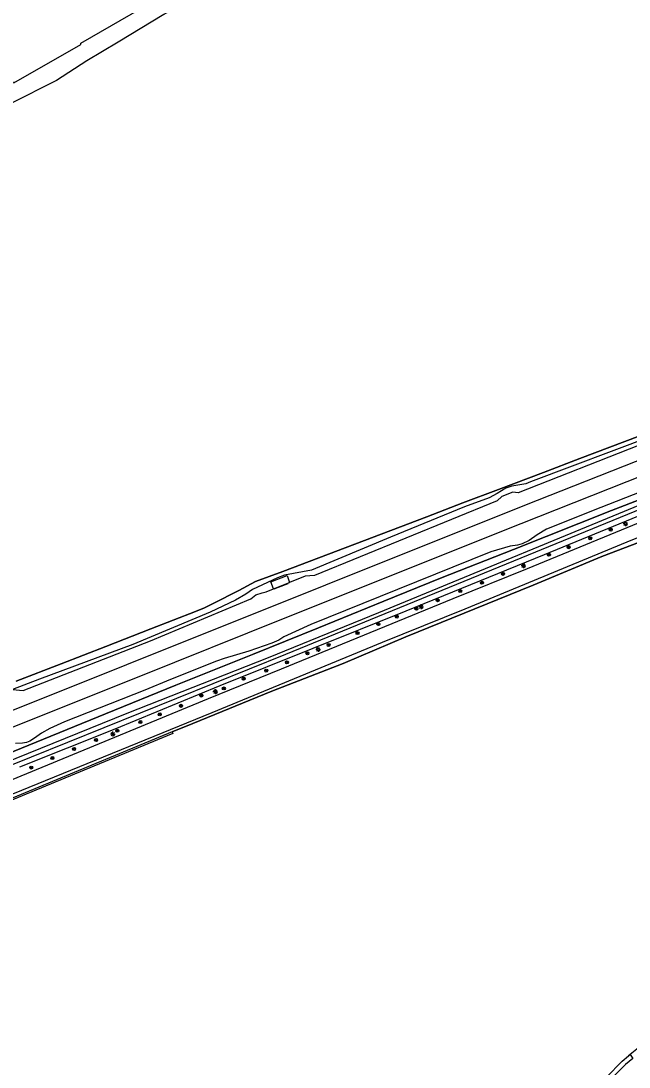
# Model space of a CAD drawing. Extents: x 135999 to 138000, y 396000 to 398501.
# Drawn here: x 136699.2 to 136858.7, y 397369.5 to 397644 of the extents above; entities that cross this region are included whole.
import ezdxf

# ---------------------------------------------------------------- set-up
doc = ezdxf.new("R2010")
doc.units = 0
for name, color, linetype in [('gg-afsc-draadraster', 7, 'Continuous'), ('gg-afsc-hekwerk', 7, 'Continuous'), ('gg-afsc-lijn draadraster', 7, 'Continuous'), ('gg-aspt-spoorlijn', 7, 'Continuous'), ('gg-knt-BGT kruinlijn', 7, 'Continuous'), ('gg-knt-bronhoudergrens', 7, 'Continuous'), ('gg-kntw-beschoeiing', 7, 'Continuous'), ('gg-kntw-bovenkant insteek waterloop', 7, 'Continuous'), ('gt-grn-groengrens', 7, 'Continuous'), ('gt-symb-boom', 7, 'Continuous'), ('gt-symb-lichtmast', 7, 'Continuous'), ('gx-grn-maaiveld', 7, 'Continuous')]:
    doc.layers.add(name, color=color, linetype=linetype)

# ---------------------------------------------------------------- blocks, each defined once
blk = doc.blocks.new('gt0-BOOM')
at = {"layer": 'gt-symb-boom'}
for radius in [0.4, 0.2]:
    blk.add_circle((0, 0), radius, dxfattribs=at)
blk = doc.blocks.new('gt0-LMAST')
at = {"layer": 'gt-symb-lichtmast'}
for p, q in [((-0.18, 0.17), (-0.45, 0.44)), ((-0.01, 0.25), (-0.01, 0.62)), ((0.17, 0.17), (0.44, 0.44)), ((-0.26, 0), (-0.63, 0)), ((-0.18, -0.18), (-0.45, -0.45)), ((-0.01, -0.25), (-0.01, -0.63)), ((0.44, -0.45), (0.17, -0.18)), ((0.24, 0), (0.62, 0))]:
    blk.add_line(p, q, dxfattribs=at)
blk.add_circle((-0.01, 0), 0.25, dxfattribs=at)

msp = doc.modelspace()

# ---------------------------------------------------------------- linework, layer by layer
at = {"layer": 'gg-afsc-draadraster'}
msp.add_lwpolyline([(136738.85, 397457.45), (136703.91, 397442.95), (136655.93, 397423.15)], dxfattribs=at)
at = {"layer": 'gg-afsc-hekwerk'}
msp.add_line((136765.63, 397494.97), (136769.28, 397496.39), dxfattribs=at)
for points in [[(136629.74, 397593.06), (136630.43, 397592.92), (136658.52, 397607.8), (136659.02, 397611.08), (136662.67, 397610.02), (136680.17, 397619.18), (136680.7, 397621.43), (136684.27, 397623.3), (136686.39, 397622.45), (136697.2, 397628.02), (136697.35, 397627.78), (136714.93, 397637.86), (136714.89, 397638.15), (136733.29, 397648.73), (136749.29, 397657.73), (136751.82, 397659.23), (136752.46, 397660.63)], [(136629.74, 397593.06), (136630.43, 397592.92), (136658.52, 397607.8), (136659.02, 397611.08), (136662.67, 397610.02), (136680.17, 397619.18), (136680.7, 397621.43), (136684.27, 397623.3), (136686.39, 397622.45), (136697.2, 397628.02), (136697.35, 397627.78), (136714.93, 397637.86), (136714.89, 397638.15), (136733.29, 397648.73), (136749.29, 397657.73), (136751.82, 397659.23), (136752.46, 397660.63)], [(136689.65, 397449.29), (136703.18, 397454.79), (136721.33, 397462.19), (136739.84, 397469.72), (136759.89, 397477.78), (136777.23, 397484.79), (136794.39, 397491.79), (136809.25, 397497.76), (136828.37, 397505.34), (136854.09, 397515.55), (136862.49, 397518.83)]]:
    msp.add_lwpolyline(points, dxfattribs=at)
at = {"layer": 'gg-afsc-lijn draadraster'}
for points in [[(136934.64, 397537.17), (136933.76, 397536.8), (136914.7, 397528.94), (136900.65, 397522.92), (136884.83, 397516.59), (136868.81, 397510.03), (136851.59, 397503.45), (136833.53, 397495.97), (136800.14, 397482.44), (136783.73, 397475.42), (136765.04, 397468.18), (136744.27, 397459.7), (136738.85, 397457.45)], [(136738.85, 397457.45), (136703.91, 397442.95), (136655.93, 397423.15)]]:
    msp.add_lwpolyline(points, dxfattribs=at)
at = {"layer": 'gg-aspt-spoorlijn'}
for points in [[(136075.43, 397214.46), (136165.19, 397250.32), (136175.83, 397254.5), (136256.7, 397286.85), (136831.36, 397516.94), (136867.05, 397531.05), (136889.12, 397539.65), (136916.33, 397550.04), (136945.87, 397561.09), (136993.36, 397578.62), (137270.52, 397680.02), (137802.49, 397874.91), (137896.16, 397909.12), (138000, 397947.19)], [(136076.98, 397210.64), (136113.05, 397225.06), (136129.39, 397231.53), (136568.99, 397407.55), (136729.79, 397471.81), (136768.52, 397487.4), (136830.41, 397512.12), (136867.43, 397526.8), (136895.68, 397537.75), (136937.99, 397553.93), (136956.86, 397560.98), (136995.09, 397575.13), (137083.8, 397607.68), (137604.83, 397798.5), (137686.49, 397828.47), (137782.44, 397863.56), (137832.38, 397881.91), (137892.9, 397903.99), (137919.35, 397913.74), (138000, 397943.3)]]:
    msp.add_lwpolyline(points, dxfattribs=at)
at = {"layer": 'gg-knt-BGT kruinlijn'}
for p, q in [((136873.58, 397538.4), (136832.84, 397523.07)), ((136832.84, 397523.07), (136831.66, 397522.58)), ((136826.38, 397521.41), (136824.14, 397520.03)), ((136827.93, 397521.97), (136826.38, 397521.41)), ((136831.66, 397522.58), (136827.93, 397521.97)), ((136822.04, 397518.88), (136815.49, 397516.49)), ((136824.14, 397520.03), (136822.04, 397518.88)), ((136815.49, 397516.49), (136796.15, 397508.6)), ((136796.15, 397508.6), (136775.43, 397499.91)), ((136768.32, 397498.58), (136766.5, 397497.93)), ((136775.43, 397499.91), (136768.32, 397498.58)), ((136766.5, 397497.93), (136759.91, 397494.81)), ((136758.22, 397493.61), (136755.47, 397492)), ((136759.91, 397494.81), (136758.22, 397493.61)), ((136755.47, 397492), (136748.86, 397488.92)), ((136748.86, 397488.92), (136728.58, 397480.38)), ((136728.58, 397480.38), (136704.05, 397471.31)), ((136704.05, 397471.31), (136697, 397468.6))]:
    msp.add_line(p, q, dxfattribs=at)
at = {"layer": 'gg-knt-bronhoudergrens'}
msp.add_line((136738.85, 397457.45), (136739.05, 397457.08), dxfattribs=at)
msp.add_lwpolyline([(136739.05, 397457.08), (136700.53, 397441.11), (136662.01, 397425.15), (136623.8, 397408.95), (136524.16, 397368.13), (136468.59, 397345.65), (136436.22, 397332.55), (136408.54, 397321.05)], dxfattribs=at)
at = {"layer": 'gg-kntw-beschoeiing'}
msp.add_lwpolyline([(136697.95, 397470.74), (136709.71, 397475.34), (136721.46, 397479.91), (136733.22, 397484.52), (136744.96, 397489.09), (136747.34, 397490.03), (136749.58, 397491.18), (136756.31, 397494.61), (136760.71, 397496.89), (136767.91, 397499.58), (136777.35, 397503.17), (136786.77, 397506.76), (136796.21, 397510.34), (136805.62, 397513.92), (136815.11, 397517.55), (136824.48, 397521.09), (136836.26, 397525.57), (136845.75, 397529.16), (136857.59, 397533.63), (136869.37, 397538.14)], dxfattribs=at)
at = {"layer": 'gg-kntw-bovenkant insteek waterloop'}
for points in [[(136858.51, 397372.51), (136859.02, 397372.79), (136859.67, 397371.77), (136857.77, 397370.21), (136852.72, 397365.11), (136850.32, 397362.14), (136847.7, 397359.14), (136845.19, 397355.67), (136842.47, 397352.12), (136839.4, 397348.26), (136836.31, 397344.13), (136834.73, 397342.17), (136833.81, 397342.8)], [(136833.81, 397342.8), (136840.17, 397351.28), (136846.13, 397359.08), (136848.45, 397361.83), (136850.61, 397364.5), (136852.75, 397366.85), (136856.92, 397371.1), (136858.51, 397372.51)]]:
    msp.add_lwpolyline(points, dxfattribs=at)
at = {"layer": 'gt-grn-groengrens'}
msp.add_line((136862.96, 397375.99), (136858.51, 397372.51), dxfattribs=at)
at = {"layer": 'gx-grn-maaiveld'}
msp.add_line((136765.42, 397494.99), (136769.67, 397496.68), dxfattribs=at)
for points in [[(136869.25, 397727.96), (136866.27, 397726.29), (136860.05, 397721.36), (136848.74, 397712.7), (136841.36, 397707.23), (136837.7, 397704.94), (136816.66, 397692.2), (136793.67, 397679.08), (136785.44, 397674.2), (136759.25, 397658.69), (136736.68, 397645.68), (136724.73, 397638.4), (136716.5, 397633.51), (136708.54, 397628.36), (136696.37, 397622.26), (136681.15, 397614.56), (136676.18, 397612.03), (136655.93, 397601.36), (136639.25, 397592.88)], [(136928.6, 397542.36), (136927.76, 397544.45), (136922.08, 397542.26), (136908.12, 397536.8), (136901.19, 397534.03), (136891.94, 397530.42), (136886.27, 397528.22), (136862.49, 397518.83), (136854.09, 397515.55), (136828.37, 397505.34), (136809.25, 397497.76), (136794.39, 397491.79), (136777.23, 397484.79), (136759.89, 397477.78), (136739.84, 397469.72), (136721.33, 397462.19), (136703.18, 397454.79), (136689.65, 397449.29), (136669.89, 397441.28), (136660.44, 397437.49), (136624.61, 397422.84)], [(136688.17, 397446.6), (136727.08, 397462.37), (136764.12, 397476.98), (136793.06, 397488.79), (136868.49, 397519.89), (136892.99, 397529.53), (136902.91, 397533.67), (136917.33, 397540.14), (136926.45, 397543.6), (136926.77, 397542.78), (136926.95, 397542.27), (136926.25, 397541.97), (136915.6, 397538.01), (136903.71, 397532.99), (136886.3, 397525.98), (136768.59, 397477.74), (136663.66, 397435.4)], [(136928.6, 397542.36), (136928.68, 397541.63), (136928.43, 397541.15), (136927.98, 397540.77), (136924.67, 397539.47), (136917.87, 397536.87), (136915.16, 397536.1), (136912.97, 397535.32), (136910.43, 397534.27), (136907.73, 397532.9), (136859.42, 397513.38), (136836.39, 397503.93), (136800.14, 397489.13), (136751.4, 397469.51), (136723.85, 397458.22), (136698.85, 397448.22)], [(136933.51, 397541.63), (136919.22, 397535.79), (136915.14, 397534.96), (136914.03, 397534.61), (136910.36, 397533.15), (136909.3, 397532.66), (136904.46, 397529.76), (136902.77, 397529.02), (136882.77, 397521.15), (136831.99, 397500.22), (136812.46, 397492.35), (136767.42, 397473.9), (136748.33, 397466.12), (136681.54, 397438.62), (136645.6, 397424.15), (136623.46, 397414.82), (136601.25, 397405.8), (136513.81, 397369.77), (136468.89, 397351.61), (136446.75, 397342.32), (136430.24, 397335.61), (136397.75, 397323.87), (136395.07, 397322.8)], [(136882.43, 397541.48), (136877.18, 397539.08), (136861.14, 397532.62), (136829.58, 397520.17), (136828.22, 397520.36), (136825.35, 397519.24), (136824.12, 397518.09), (136776.17, 397498.51), (136773.77, 397498.32), (136769.67, 397496.68)], [(136934.4, 397538.12), (136925.64, 397534.53), (136920.94, 397532.48), (136915.93, 397529.74), (136911.46, 397527.94), (136907.68, 397526.99), (136905.99, 397526.45), (136896.95, 397522.78), (136877.13, 397514.93), (136858.09, 397507.21), (136815.58, 397489.64), (136793.96, 397480.89), (136749.3, 397462.51), (136666.44, 397428.71), (136652.05, 397422.73)], [(136869.37, 397538.14), (136857.59, 397533.63), (136845.75, 397529.16), (136836.26, 397525.57), (136824.48, 397521.09), (136815.11, 397517.55), (136805.62, 397513.92), (136796.21, 397510.34), (136786.77, 397506.76), (136777.35, 397503.17), (136767.91, 397499.58), (136760.71, 397496.89), (136756.31, 397494.61), (136749.58, 397491.18), (136747.34, 397490.03), (136744.96, 397489.09), (136733.22, 397484.52), (136721.46, 397479.91), (136709.71, 397475.34), (136697.95, 397470.74)], [(136738.85, 397457.45), (136744.27, 397459.7), (136765.04, 397468.18), (136783.73, 397475.42), (136800.14, 397482.44), (136833.53, 397495.97), (136851.59, 397503.45), (136868.81, 397510.03), (136884.83, 397516.59), (136900.65, 397522.92), (136914.7, 397528.94), (136925.51, 397533.4)], [(136872.3, 397524.54), (136851.26, 397516.34), (136837.05, 397510.64), (136834.57, 397509.17), (136832.45, 397507.7), (136830.69, 397506.84), (136829.43, 397506.48), (136827.47, 397506.19), (136822.46, 397504.73), (136797.93, 397494.83), (136775.23, 397485.66), (136768.18, 397482.4), (136766.82, 397481.51), (136764.96, 397480.74), (136758.95, 397478.61), (136752.5, 397476.76), (136750.48, 397476.06), (136738.39, 397471.23), (136731.66, 397468.4), (136710.63, 397460.09), (136706.79, 397458.34), (136704.55, 397457.15), (136702.74, 397455.79), (136701.55, 397455.05), (136700.64, 397454.7), (136699.56, 397454.47), (136697.75, 397454.44)], [(136765.42, 397494.99), (136764.71, 397496.85), (136769.02, 397498.46), (136769.67, 397496.68)], [(136697, 397468.6), (136699.79, 397468.35), (136733.13, 397481.36), (136759.48, 397492.35), (136760.81, 397493.39), (136762.42, 397493.98), (136763.51, 397494.23), (136765.42, 397494.99)]]:
    msp.add_lwpolyline(points, dxfattribs=at)

# ---------------------------------------------------------------- block references
at = {"layer": 'gt-symb-boom'}
for p in [(136853.88, 397510.54), (136842.86, 397505.94), (136848.51, 397508.26), (136837.69, 397503.94), (136825.63, 397498.93), (136820.1, 397496.59), (136814.41, 397494.4), (136802.9, 397489.78), (136808.49, 397492.01), (136797.76, 397487.72), (136792.94, 397485.75), (136787.46, 397483.39), (136779.88, 397480.27), (136774.34, 397478.09), (136763.53, 397473.55), (136768.96, 397475.72), (136757.6, 397471.42), (136752.41, 397468.87), (136746.49, 397467.01), (136735.61, 397462.07), (136741.19, 397464.31), (136730.53, 397460.05), (136724.47, 397457.76), (136718.88, 397455.33), (136713.12, 397452.99), (136707.46, 397450.6), (136701.88, 397448.11)]:
    msp.add_blockref('gt0-BOOM', p, dxfattribs=at)
at = {"layer": 'gt-symb-lichtmast'}
for p in [(136857.76, 397512.05), (136830.99, 397501.08), (136804.16, 397490.32), (136777.15, 397479.11), (136750.19, 397468.02), (136723.29, 397456.91)]:
    msp.add_blockref('gt0-LMAST', p, dxfattribs=at)

doc.saveas('drawing.dxf')
